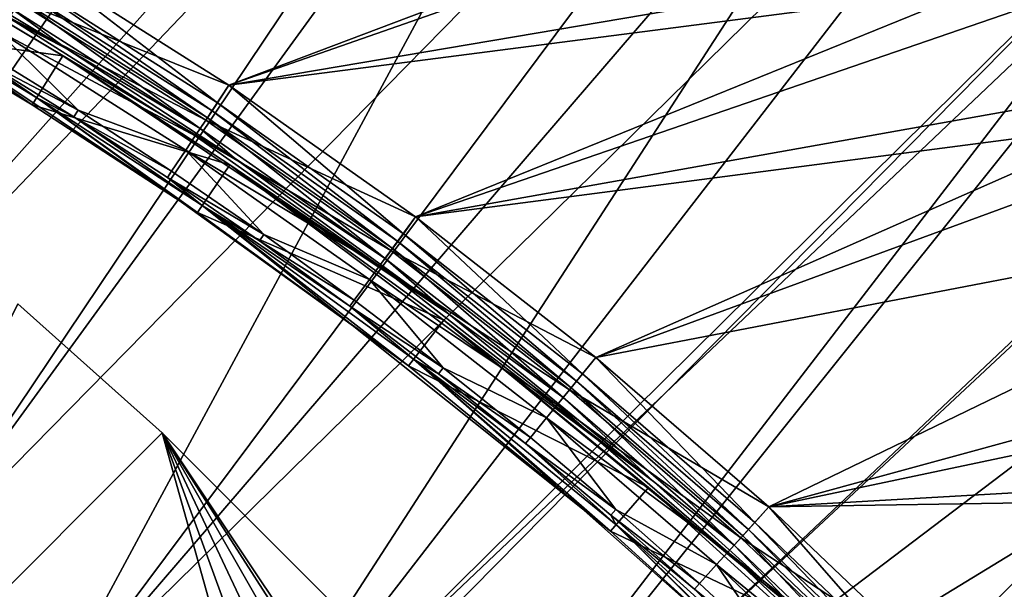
# Model space of a CAD drawing. Header units: metres. Extents: x -901 to 901, y -486 to 401.
# Tile 349 of 370: x 783 to 817, y 317 to 337. Entities that reach past the tile are written whole.
import ezdxf

# ---------------------------------------------------------------- set-up
doc = ezdxf.new("R2010")
doc.units = ezdxf.units.M

msp = doc.modelspace()

# ---------------------------------------------------------------- linework, layer by layer
at = {"layer": 'top'}
for points in [[(789.87085, 334.501251, -618), (815.077026, 344.025665, -618), (783.162964, 338.748993, -618)], [(820.340759, 339.662231, -618), (815.077026, 344.025665, -618), (789.87085, 334.501251, -618)], [(783.162964, 338.748993, -620), (815.710266, 343.518036, -620), (789.87085, 334.501251, -620)], [(815.710266, 343.518036, -620), (821.566162, 338.597748, -620), (789.87085, 334.501251, -620)], [(796.362305, 329.929504, -618), (820.340759, 339.662231, -618), (789.87085, 334.501251, -618)], [(825.43811, 335.10556, -618), (820.340759, 339.662231, -618), (796.362305, 329.929504, -618)], [(789.87085, 334.501251, -618), (783.162964, 338.748993, -618), (782.430237, 337.494659, -618.271973)], [(782.802979, 338.116364, -620.135986), (783.162964, 338.748993, -620), (789.479248, 333.885498, -620.135986)], [(783.162964, 338.748993, -620), (789.87085, 334.501251, -620), (789.479248, 333.885498, -620.135986)], [(789.87085, 334.501251, -620), (821.566162, 338.597748, -620), (796.362305, 329.929504, -620)], [(821.566162, 338.597748, -620), (826.742859, 333.882751, -620), (796.362305, 329.929504, -620)], [(784.249634, 335.752502, -621.825684), (780.053162, 337.947693, -625), (780.192566, 338.187897, -621.825684)], [(784.249634, 335.752502, -621.825684), (780.192566, 338.187897, -621.825684), (782.253357, 337.199615, -621.115417)], [(782.632568, 337.832153, -620.301758), (782.802979, 338.116364, -620.135986), (789.295105, 333.609985, -620.301758)], [(782.802979, 338.116364, -620.135986), (789.479248, 333.885498, -620.135986), (789.295105, 333.609985, -620.301758)], [(780.053162, 337.947693, -625), (784.103271, 335.516479, -625), (779.045532, 336.211243, -625)], [(784.103271, 335.516479, -625), (780.053162, 337.947693, -625), (790.069336, 331.963104, -621.825684)], [(780.053162, 337.947693, -625), (784.249634, 335.752502, -621.825684), (790.069336, 331.963104, -621.825684)], [(782.480896, 337.579193, -620.525452), (782.632568, 337.832153, -620.301758), (789.131226, 333.364807, -620.525452)], [(782.632568, 337.832153, -620.301758), (789.295105, 333.609985, -620.301758), (789.131226, 333.364807, -620.525452)], [(789.076477, 333.282837, -618.271973), (782.430237, 337.494659, -618.271973), (782.089478, 336.926208, -618.603455)], [(782.253357, 337.199615, -621.115417), (782.480896, 337.579193, -620.525452), (788.885315, 332.996857, -621.115417)], [(789.87085, 334.501251, -618), (782.430237, 337.494659, -618.271973), (789.076477, 333.282837, -618.271973)], [(782.480896, 337.579193, -620.525452), (789.131226, 333.364807, -620.525452), (788.885315, 332.996857, -621.115417)], [(788.885315, 332.996857, -621.115417), (784.249634, 335.752502, -621.825684), (782.253357, 337.199615, -621.115417)], [(781.786194, 336.420349, -619.050903), (788.708191, 332.731812, -618.603455), (782.089478, 336.926208, -618.603455)], [(782.089478, 336.926208, -618.603455), (788.708191, 332.731812, -618.603455), (789.076477, 333.282837, -618.271973)], [(779.045532, 336.211243, -625), (783.044922, 333.810455, -625), (779.192566, 336.46463, -621.651367)], [(783.044922, 333.810455, -625), (788.78186, 330.074921, -625), (779.192566, 336.46463, -621.651367)], [(779.192566, 336.46463, -621.651367), (788.78186, 330.074921, -625), (783.199341, 334.059418, -621.651367)], [(779.192566, 336.46463, -621.651367), (783.199341, 334.059418, -621.651367), (781.195007, 335.434235, -620.924011)], [(781.786194, 336.420349, -619.050903), (781.331055, 335.661194, -620.230835), (784.635498, 333.623322, -620.230835)], [(788.708191, 332.731812, -618.603455), (781.786194, 336.420349, -619.050903), (788.380493, 332.241455, -619.050903)], [(788.380493, 332.241455, -619.050903), (781.786194, 336.420349, -619.050903), (784.635498, 333.623322, -620.230835)], [(784.103271, 335.516479, -625), (783.044922, 333.810455, -625), (779.045532, 336.211243, -625)], [(784.635498, 333.623322, -620.230835), (781.331055, 335.661194, -620.230835), (781.195007, 335.434235, -620.924011)], [(790.069336, 331.963104, -621.825684), (784.249634, 335.752502, -621.825684), (788.885315, 332.996857, -621.115417)], [(781.195007, 335.434235, -620.924011), (783.199341, 334.059418, -621.651367), (784.493896, 333.39978, -620.924011)], [(781.195007, 335.434235, -620.924011), (784.493896, 333.39978, -620.924011), (784.635498, 333.623322, -620.230835)], [(784.103271, 335.516479, -625), (789.912842, 331.733643, -625), (783.044922, 333.810455, -625)], [(789.912842, 331.733643, -625), (784.103271, 335.516479, -625), (797.512939, 326.562134, -621.825684)], [(784.103271, 335.516479, -625), (790.069336, 331.963104, -621.825684), (797.512939, 326.562134, -621.825684)], [(802.621521, 325.044708, -618), (825.43811, 335.10556, -618), (796.362305, 329.929504, -618)], [(830.362, 330.362, -618), (825.43811, 335.10556, -618), (802.621521, 325.044708, -618)], [(796.362305, 329.929504, -618), (789.87085, 334.501251, -618), (789.076477, 333.282837, -618.271973)], [(789.479248, 333.885498, -620.135986), (789.87085, 334.501251, -620), (795.939209, 329.334686, -620.135986)], [(789.87085, 334.501251, -620), (796.362305, 329.929504, -620), (795.939209, 329.334686, -620.135986)], [(788.78186, 330.074921, -625), (796.118103, 324.75177, -625), (783.199341, 334.059418, -621.651367)], [(783.199341, 334.059418, -621.651367), (796.118103, 324.75177, -625), (788.946899, 330.316956, -621.651367)], [(783.199341, 334.059418, -621.651367), (788.946899, 330.316956, -621.651367), (784.493896, 333.39978, -620.924011)], [(789.912842, 331.733643, -625), (788.78186, 330.074921, -625), (783.044922, 333.810455, -625)], [(784.493896, 333.39978, -620.924011), (787.888672, 331.505554, -620.230835), (784.635498, 333.623322, -620.230835)], [(784.635498, 333.623322, -620.230835), (787.888672, 331.505554, -620.230835), (788.380493, 332.241455, -619.050903)], [(789.131226, 333.364807, -620.525452), (789.295105, 333.609985, -620.301758), (795.566101, 328.831665, -620.525452)], [(789.295105, 333.609985, -620.301758), (789.479248, 333.885498, -620.135986), (795.741821, 329.068542, -620.301758)], [(789.295105, 333.609985, -620.301758), (795.741821, 329.068542, -620.301758), (795.566101, 328.831665, -620.525452)], [(789.479248, 333.885498, -620.135986), (795.939209, 329.334686, -620.135986), (795.741821, 329.068542, -620.301758)], [(796.362305, 329.929504, -620), (826.742859, 333.882751, -620), (802.621521, 325.044708, -620)], [(826.742859, 333.882751, -620), (830.362, 330.362, -620), (802.621521, 325.044708, -620)], [(784.493896, 333.39978, -620.924011), (788.946899, 330.316956, -621.651367), (787.741638, 331.285553, -620.924011)], [(787.888672, 331.505554, -620.230835), (784.493896, 333.39978, -620.924011), (787.741638, 331.285553, -620.924011)], [(788.708191, 332.731812, -618.603455), (795.507385, 328.752502, -618.271973), (789.076477, 333.282837, -618.271973)], [(788.885315, 332.996857, -621.115417), (789.131226, 333.364807, -620.525452), (795.302429, 328.476227, -621.115417)], [(789.076477, 333.282837, -618.271973), (795.507385, 328.752502, -618.271973), (796.362305, 329.929504, -618)], [(789.131226, 333.364807, -620.525452), (795.566101, 328.831665, -620.525452), (795.302429, 328.476227, -621.115417)], [(795.302429, 328.476227, -621.115417), (790.069336, 331.963104, -621.825684), (788.885315, 332.996857, -621.115417)], [(795.112549, 328.220215, -618.603455), (788.708191, 332.731812, -618.603455), (788.380493, 332.241455, -619.050903)], [(795.507385, 328.752502, -618.271973), (788.708191, 332.731812, -618.603455), (795.112549, 328.220215, -618.603455)], [(788.380493, 332.241455, -619.050903), (787.888672, 331.505554, -620.230835), (791.088684, 329.309204, -620.230835)], [(795.112549, 328.220215, -618.603455), (788.380493, 332.241455, -619.050903), (794.761169, 327.74649, -619.050903)], [(794.761169, 327.74649, -619.050903), (788.380493, 332.241455, -619.050903), (791.088684, 329.309204, -620.230835)], [(797.512939, 326.562134, -621.825684), (790.069336, 331.963104, -621.825684), (795.302429, 328.476227, -621.115417)], [(791.088684, 329.309204, -620.230835), (787.888672, 331.505554, -620.230835), (787.741638, 331.285553, -620.924011)], [(789.912842, 331.733643, -625), (797.343445, 326.342133, -625), (788.78186, 330.074921, -625)], [(797.343445, 326.342133, -625), (789.912842, 331.733643, -625), (804.633423, 320.741821, -621.825684)], [(789.912842, 331.733643, -625), (797.512939, 326.562134, -621.825684), (804.633423, 320.741821, -621.825684)], [(788.946899, 330.316956, -621.651367), (790.93634, 329.092865, -620.924011), (787.741638, 331.285553, -620.924011)], [(787.741638, 331.285553, -620.924011), (790.93634, 329.092865, -620.924011), (791.088684, 329.309204, -620.230835)], [(796.118103, 324.75177, -625), (803.135986, 319.015381, -625), (788.946899, 330.316956, -621.651367)], [(788.946899, 330.316956, -621.651367), (803.135986, 319.015381, -625), (796.296936, 324.983856, -621.651367)], [(790.93634, 329.092865, -620.924011), (788.946899, 330.316956, -621.651367), (794.076172, 326.82309, -620.924011)], [(788.946899, 330.316956, -621.651367), (796.296936, 324.983856, -621.651367), (794.076172, 326.82309, -620.924011)], [(802.621521, 325.044708, -620), (830.362, 330.362, -620), (808.633606, 319.858704, -620)], [(808.633606, 319.858704, -618), (830.362, 330.362, -618), (802.621521, 325.044708, -618)], [(830.362, 330.362, -620), (835.105591, 325.43808, -620), (808.633606, 319.858704, -620)], [(833.882751, 326.742889, -618), (830.362, 330.362, -618), (808.633606, 319.858704, -618)], [(797.343445, 326.342133, -625), (796.118103, 324.75177, -625), (788.78186, 330.074921, -625)], [(795.507385, 328.752502, -618.271973), (802.621521, 325.044708, -618), (796.362305, 329.929504, -618)], [(795.939209, 329.334686, -620.135986), (796.362305, 329.929504, -620), (802.167969, 324.474762, -620.135986)], [(796.362305, 329.929504, -620), (802.621521, 325.044708, -620), (802.167969, 324.474762, -620.135986)], [(790.93634, 329.092865, -620.924011), (794.233826, 327.035614, -620.230835), (791.088684, 329.309204, -620.230835)], [(791.088684, 329.309204, -620.230835), (794.233826, 327.035614, -620.230835), (794.761169, 327.74649, -619.050903)], [(795.741821, 329.068542, -620.301758), (795.939209, 329.334686, -620.135986), (801.957703, 324.218628, -620.301758)], [(795.939209, 329.334686, -620.135986), (802.167969, 324.474762, -620.135986), (801.957703, 324.218628, -620.301758)], [(790.93634, 329.092865, -620.924011), (794.076172, 326.82309, -620.924011), (794.233826, 327.035614, -620.230835)], [(795.302429, 328.476227, -621.115417), (795.566101, 328.831665, -620.525452), (801.489807, 323.64859, -621.115417)], [(795.566101, 328.831665, -620.525452), (795.741821, 329.068542, -620.301758), (801.770569, 323.990662, -620.525452)], [(795.566101, 328.831665, -620.525452), (801.770569, 323.990662, -620.525452), (801.489807, 323.64859, -621.115417)], [(795.741821, 329.068542, -620.301758), (801.957703, 324.218628, -620.301758), (801.770569, 323.990662, -620.525452)], [(801.708069, 323.91449, -618.271973), (795.507385, 328.752502, -618.271973), (795.112549, 328.220215, -618.603455)], [(801.489807, 323.64859, -621.115417), (797.512939, 326.562134, -621.825684), (795.302429, 328.476227, -621.115417)], [(802.621521, 325.044708, -618), (795.507385, 328.752502, -618.271973), (801.708069, 323.91449, -618.271973)], [(801.287598, 323.402191, -618.603455), (795.112549, 328.220215, -618.603455), (794.761169, 327.74649, -619.050903)], [(801.708069, 323.91449, -618.271973), (795.112549, 328.220215, -618.603455), (801.287598, 323.402191, -618.603455)], [(794.233826, 327.035614, -620.230835), (797.322144, 324.686157, -620.230835), (794.761169, 327.74649, -619.050903)], [(794.761169, 327.74649, -619.050903), (797.322144, 324.686157, -620.230835), (800.913391, 322.946289, -619.050903)], [(801.287598, 323.402191, -618.603455), (794.761169, 327.74649, -619.050903), (800.913391, 322.946289, -619.050903)], [(794.076172, 326.82309, -620.924011), (797.322144, 324.686157, -620.230835), (794.233826, 327.035614, -620.230835)], [(794.076172, 326.82309, -620.924011), (796.296936, 324.983856, -621.651367), (797.159302, 324.477539, -620.924011)], [(794.076172, 326.82309, -620.924011), (797.159302, 324.477539, -620.924011), (797.322144, 324.686157, -620.230835)], [(838.597717, 321.566193, -618), (833.882751, 326.742889, -618), (808.633606, 319.858704, -618)], [(804.633423, 320.741821, -621.825684), (797.512939, 326.562134, -621.825684), (801.489807, 323.64859, -621.115417)], [(797.343445, 326.342133, -625), (804.451477, 320.532013, -625), (796.118103, 324.75177, -625)], [(804.451477, 320.532013, -625), (797.343445, 326.342133, -625), (809.621033, 316.232422, -621.825684)], [(797.343445, 326.342133, -625), (804.633423, 320.741821, -621.825684), (809.621033, 316.232422, -621.825684)], [(808.633606, 319.858704, -620), (835.105591, 325.43808, -620), (839.662231, 320.340729, -620)], [(808.633606, 319.858704, -618), (802.621521, 325.044708, -618), (801.708069, 323.91449, -618.271973)], [(802.167969, 324.474762, -620.135986), (802.621521, 325.044708, -620), (808.15033, 319.316711, -620.135986)], [(802.621521, 325.044708, -620), (808.633606, 319.858704, -620), (808.15033, 319.316711, -620.135986)], [(804.451477, 320.532013, -625), (803.135986, 319.015381, -625), (796.118103, 324.75177, -625)], [(803.135986, 319.015381, -625), (808.052673, 314.570099, -625), (796.296936, 324.983856, -621.651367)], [(796.296936, 324.983856, -621.651367), (808.052673, 314.570099, -625), (803.327942, 319.236694, -621.651367)], [(796.296936, 324.983856, -621.651367), (800.183899, 322.057556, -620.924011), (797.159302, 324.477539, -620.924011)], [(796.296936, 324.983856, -621.651367), (803.327942, 319.236694, -621.651367), (800.183899, 322.057556, -620.924011)], [(797.159302, 324.477539, -620.924011), (800.351807, 322.262115, -620.230835), (797.322144, 324.686157, -620.230835)], [(797.322144, 324.686157, -620.230835), (800.351807, 322.262115, -620.230835), (800.913391, 322.946289, -619.050903)], [(797.159302, 324.477539, -620.924011), (800.183899, 322.057556, -620.924011), (800.351807, 322.262115, -620.230835)], [(801.957703, 324.218628, -620.301758), (802.167969, 324.474762, -620.135986), (807.927795, 319.071167, -620.301758)], [(802.167969, 324.474762, -620.135986), (808.15033, 319.316711, -620.135986), (807.927795, 319.071167, -620.301758)], [(801.489807, 323.64859, -621.115417), (801.770569, 323.990662, -620.525452), (807.432495, 318.52475, -621.115417)], [(801.770569, 323.990662, -620.525452), (801.957703, 324.218628, -620.301758), (807.729736, 318.852661, -620.525452)], [(801.770569, 323.990662, -620.525452), (807.729736, 318.852661, -620.525452), (807.432495, 318.52475, -621.115417)], [(801.957703, 324.218628, -620.301758), (807.927795, 319.071167, -620.301758), (807.729736, 318.852661, -620.525452)], [(807.663513, 318.779633, -618.271973), (801.708069, 323.91449, -618.271973), (801.287598, 323.402191, -618.603455)], [(807.432495, 318.52475, -621.115417), (804.633423, 320.741821, -621.825684), (801.489807, 323.64859, -621.115417)], [(808.633606, 319.858704, -618), (801.708069, 323.91449, -618.271973), (807.663513, 318.779633, -618.271973)], [(807.218384, 318.288574, -618.603455), (801.287598, 323.402191, -618.603455), (800.913391, 322.946289, -619.050903)], [(807.663513, 318.779633, -618.271973), (801.287598, 323.402191, -618.603455), (807.218384, 318.288574, -618.603455)], [(800.913391, 322.946289, -619.050903), (800.351807, 322.262115, -620.230835), (803.320984, 319.764862, -620.230835)], [(807.218384, 318.288574, -618.603455), (800.913391, 322.946289, -619.050903), (806.822266, 317.851532, -619.050903)], [(806.822266, 317.851532, -619.050903), (800.913391, 322.946289, -619.050903), (803.320984, 319.764862, -620.230835)], [(800.351807, 322.262115, -620.230835), (800.183899, 322.057556, -620.924011), (803.320984, 319.764862, -620.230835)], [(803.320984, 319.764862, -620.230835), (800.183899, 322.057556, -620.924011), (803.148132, 319.564484, -620.924011)], [(800.183899, 322.057556, -620.924011), (803.327942, 319.236694, -621.651367), (803.148132, 319.564484, -620.924011)], [(838.597717, 321.566193, -618), (808.633606, 319.858704, -618), (814.383911, 314.383911, -618)], [(843.518005, 315.710266, -618), (838.597717, 321.566193, -618), (814.383911, 314.383911, -618)], [(809.621033, 316.232422, -621.825684), (804.633423, 320.741821, -621.825684), (807.432495, 318.52475, -621.115417)], [(804.451477, 320.532013, -625), (809.43042, 316.030396, -625), (803.135986, 319.015381, -625)], [(809.621033, 316.232422, -621.825684), (809.43042, 316.030396, -625), (804.451477, 320.532013, -625)], [(808.633606, 319.858704, -620), (839.662231, 320.340729, -620), (814.383911, 314.383911, -620)], [(839.662231, 320.340729, -620), (844.025696, 315.076996, -620), (814.383911, 314.383911, -620)], [(803.320984, 319.764862, -620.230835), (803.148132, 319.564484, -620.924011), (806.227844, 317.19574, -620.230835)], [(803.148132, 319.564484, -620.924011), (803.327942, 319.236694, -621.651367), (806.05011, 316.999664, -620.924011)], [(806.227844, 317.19574, -620.230835), (803.148132, 319.564484, -620.924011), (806.05011, 316.999664, -620.924011)], [(806.822266, 317.851532, -619.050903), (803.320984, 319.764862, -620.230835), (806.227844, 317.19574, -620.230835)], [(814.383911, 314.383911, -618), (808.633606, 319.858704, -618), (807.663513, 318.779633, -618.271973)], [(808.15033, 319.316711, -620.135986), (808.633606, 319.858704, -620), (813.871338, 313.871368, -620.135986)], [(808.633606, 319.858704, -620), (814.383911, 314.383911, -620), (813.871338, 313.871368, -620.135986)], [(808.052673, 314.570099, -625), (811.35907, 311.3591, -625), (803.327942, 319.236694, -621.651367)], [(803.327942, 319.236694, -621.651367), (811.35907, 311.3591, -625), (808.253723, 314.783203, -621.651367)], [(803.327942, 319.236694, -621.651367), (808.253723, 314.783203, -621.651367), (806.05011, 316.999664, -620.924011)], [(807.927795, 319.071167, -620.301758), (808.15033, 319.316711, -620.135986), (813.637024, 313.637024, -620.301758)], [(808.15033, 319.316711, -620.135986), (813.871338, 313.871368, -620.135986), (813.637024, 313.637024, -620.301758)], [(809.43042, 316.030396, -625), (808.052673, 314.570099, -625), (803.135986, 319.015381, -625)], [(807.432495, 318.52475, -621.115417), (807.729736, 318.852661, -620.525452), (813.11554, 313.11554, -621.115417)], [(807.729736, 318.852661, -620.525452), (807.927795, 319.071167, -620.301758), (813.428467, 313.428497, -620.525452)], [(807.729736, 318.852661, -620.525452), (813.428467, 313.428497, -620.525452), (813.11554, 313.11554, -621.115417)], [(807.927795, 319.071167, -620.301758), (813.637024, 313.637024, -620.301758), (813.428467, 313.428497, -620.525452)], [(813.358765, 313.358795, -618.271973), (807.663513, 318.779633, -618.271973), (807.218384, 318.288574, -618.603455)], [(813.11554, 313.11554, -621.115417), (809.621033, 316.232422, -621.825684), (807.432495, 318.52475, -621.115417)], [(814.383911, 314.383911, -618), (807.663513, 318.779633, -618.271973), (813.358765, 313.358795, -618.271973)], [(812.890137, 312.890137, -618.603455), (807.218384, 318.288574, -618.603455), (806.822266, 317.851532, -619.050903)], [(813.358765, 313.358795, -618.271973), (807.218384, 318.288574, -618.603455), (812.890137, 312.890137, -618.603455)], [(806.822266, 317.851532, -619.050903), (806.227844, 317.19574, -620.230835), (809.070496, 314.556061, -620.230835)], [(812.890137, 312.890137, -618.603455), (806.822266, 317.851532, -619.050903), (812.473083, 312.473053, -619.050903)], [(812.473083, 312.473053, -619.050903), (806.822266, 317.851532, -619.050903), (809.070496, 314.556061, -620.230835)], [(809.070496, 314.556061, -620.230835), (806.227844, 317.19574, -620.230835), (806.05011, 316.999664, -620.924011)], [(806.05011, 316.999664, -620.924011), (808.253723, 314.783203, -621.651367), (808.888062, 314.36441, -620.924011)], [(806.05011, 316.999664, -620.924011), (808.888062, 314.36441, -620.924011), (809.070496, 314.556061, -620.230835)]]:
    msp.add_3dface(points, dxfattribs=at)
at = {"layer": 'top0'}
for points in [[(774.93988, 374.420105, -0.803848), (760.099243, 326.105774, -29.746714), (784.498657, 370.017365, -0.803848)], [(782.918945, 372.458221, -3.399924), (760.60376, 327.556427, -32.34457), (782.140686, 372.828522, -3.399924)], [(760.60376, 327.556427, -32.34457), (782.918945, 372.458221, -3.399924), (790.492249, 368.623932, -3.399924)], [(760.099243, 326.105774, -29.746714), (765.935669, 323.15976, -29.762093), (784.498657, 370.017365, -0.803848)], [(784.498657, 370.017365, -0.803848), (765.935669, 323.15976, -29.762093), (790.941956, 366.673492, -0.803848)], [(766.738953, 324.443146, -32.360474), (760.60376, 327.556427, -32.34457), (790.492249, 368.623932, -3.399924)], [(766.738953, 324.443146, -32.360474), (790.492249, 368.623932, -3.399924), (798.623413, 364.016693, -3.399924)], [(765.935669, 323.15976, -29.762093), (795.533813, 364.093658, -0.803848), (790.941956, 366.673492, -0.803848)], [(765.935669, 323.15976, -29.762093), (771.867798, 319.798737, -29.776999), (795.533813, 364.093658, -0.803848)], [(772.715027, 321.034332, -32.375225), (766.738953, 324.443146, -32.360474), (798.623413, 364.016693, -3.399924)], [(771.867798, 319.798737, -29.776999), (800.325439, 361.217438, -0.803848), (795.533813, 364.093658, -0.803848)], [(772.715027, 321.034332, -32.375225), (798.623413, 364.016693, -3.399924), (806.518616, 359.015991, -3.399924)], [(800.325439, 361.217438, -0.803848), (771.867798, 319.798737, -29.776999), (807.198975, 356.74234, -0.803848)], [(778.5177, 317.338135, -32.388844), (772.715027, 321.034332, -32.375225), (806.518616, 359.015991, -3.399924)], [(778.5177, 317.338135, -32.388844), (806.518616, 359.015991, -3.399924), (814.191162, 353.609955, -3.399924)], [(771.867798, 319.798737, -29.776999), (777.629517, 316.145782, -29.79077), (807.198975, 356.74234, -0.803848)], [(807.198975, 356.74234, -0.803848), (777.629517, 316.145782, -29.79077), (783.200378, 312.214813, -29.8034)], [(807.198975, 356.74234, -0.803848), (783.200378, 312.214813, -29.8034), (816.009277, 350.350189, -0.803848)], [(784.133118, 313.363251, -32.401356), (778.5177, 317.338135, -32.388844), (814.191162, 353.609955, -3.399924)], [(784.133118, 313.363251, -32.401356), (814.191162, 353.609955, -3.399924), (820.303406, 348.878296, -3.399924)], [(783.200378, 312.214813, -29.8034), (788.569824, 308.014862, -29.814909), (816.009277, 350.350189, -0.803848)], [(816.009277, 350.350189, -0.803848), (788.569824, 308.014862, -29.814909), (824.436707, 343.46109, -0.803848)], [(789.547852, 309.118988, -32.412781), (784.133118, 313.363251, -32.401356), (820.303406, 348.878296, -3.399924)], [(789.547852, 309.118988, -32.412781), (820.303406, 348.878296, -3.399924), (826.218567, 343.902435, -3.399924)], [(794.748962, 304.61557, -32.423145), (789.547852, 309.118988, -32.412781), (826.218567, 343.902435, -3.399924)], [(794.748962, 304.61557, -32.423145), (826.218567, 343.902435, -3.399924), (831.593506, 339.006805, -3.399924)], [(788.569824, 308.014862, -29.814909), (789.056396, 307.612732, -29.81592), (824.436707, 343.46109, -0.803848)], [(824.436707, 343.46109, -0.803848), (789.056396, 307.612732, -29.81592), (793.727417, 303.555023, -29.825321)], [(793.727417, 303.555023, -29.825321), (830.326965, 338.135101, -0.803848), (824.436707, 343.46109, -0.803848)], [(839.006836, 331.593506, -3.399924), (794.748962, 304.61557, -32.423145), (831.593506, 339.006805, -3.399924)], [(834.288086, 334.288086, -0.803848), (830.326965, 338.135101, -0.803848), (793.727417, 303.555023, -29.825321)], [(798.662537, 298.844513, -29.834656), (834.288086, 334.288086, -0.803848), (793.727417, 303.555023, -29.825321)], [(838.135071, 330.326935, -0.803848), (834.288086, 334.288086, -0.803848), (798.662537, 298.844513, -29.834656)], [(799.723877, 299.863464, -32.432468), (794.748962, 304.61557, -32.423145), (839.006836, 331.593506, -3.399924)], [(843.902405, 326.218597, -3.399924), (799.723877, 299.863464, -32.432468), (839.006836, 331.593506, -3.399924)], [(843.461121, 324.436737, -0.803848), (838.135071, 330.326935, -0.803848), (798.662537, 298.844513, -29.834656)], [(843.902405, 326.218597, -3.399924), (802.122864, 297.397705, -32.436741), (799.723877, 299.863464, -32.432468)], [(804.460876, 294.874146, -32.440762), (802.122864, 297.397705, -32.436741), (843.902405, 326.218597, -3.399924)], [(848.878296, 320.303436, -3.399924), (804.460876, 294.874146, -32.440762), (843.902405, 326.218597, -3.399924)], [(798.662537, 298.844513, -29.834656), (805.601135, 291.356323, -29.846647), (843.461121, 324.436737, -0.803848)], [(805.601135, 291.356323, -29.846647), (850.350159, 316.009277, -0.803848), (843.461121, 324.436737, -0.803848)], [(848.878296, 320.303436, -3.399924), (806.736572, 292.294189, -32.444527), (804.460876, 294.874146, -32.440762)], [(808.948486, 289.659393, -32.44804), (806.736572, 292.294189, -32.444527), (848.878296, 320.303436, -3.399924)], [(853.609985, 314.191132, -3.399924), (808.948486, 289.659393, -32.44804), (848.878296, 320.303436, -3.399924)], [(778.363586, 316.990601, -32.641251), (778.5177, 317.338135, -32.388844), (783.966248, 313.031738, -32.646599)], [(778.5177, 317.338135, -32.388844), (784.133118, 313.363251, -32.401356), (783.966248, 313.031738, -32.646599)]]:
    msp.add_3dface(points, dxfattribs=at)
at = {"layer": 'top0123'}
for points in [[(773.421509, 308.284241, -540), (782.546631, 326.909851, -540), (787.56366, 322.426361, -540)], [(782.546631, 326.909851, -520), (773.421509, 308.284241, -520), (787.56366, 322.426361, -520)], [(782.546631, 326.909851, -520), (787.56366, 322.426361, -520), (782.546631, 326.909851, -540)], [(782.546631, 326.909851, -540), (787.56366, 322.426361, -520), (787.56366, 322.426361, -540)], [(787.56366, 322.426361, -540), (793.6521, 300.665436, -540), (773.421509, 308.284241, -540)], [(773.421509, 308.284241, -520), (793.6521, 300.665436, -520), (787.56366, 322.426361, -520)], [(842.416443, 267.573547, -540), (801.964233, 300.846802, -540), (787.56366, 322.426361, -540)], [(801.964233, 300.846802, -540), (800.555054, 302.195801, -540), (787.56366, 322.426361, -540)], [(787.56366, 322.426361, -540), (800.555054, 302.195801, -540), (798.736938, 302.902832, -540)], [(798.736938, 302.902832, -540), (796.786621, 302.86026, -540), (787.56366, 322.426361, -540)], [(796.786621, 302.86026, -540), (795.001099, 302.074615, -540), (787.56366, 322.426361, -540)], [(787.56366, 322.426361, -540), (795.001099, 302.074615, -540), (793.6521, 300.665436, -540)], [(842.416443, 267.573547, -520), (842.416443, 267.573547, -540), (787.56366, 322.426361, -520)], [(842.416443, 267.573547, -540), (787.56366, 322.426361, -540), (787.56366, 322.426361, -520)], [(798.736938, 302.902832, -520), (800.555054, 302.195801, -520), (787.56366, 322.426361, -520)], [(800.555054, 302.195801, -520), (801.964233, 300.846802, -520), (787.56366, 322.426361, -520)], [(787.56366, 322.426361, -520), (801.964233, 300.846802, -520), (842.416443, 267.573547, -520)], [(787.56366, 322.426361, -520), (793.6521, 300.665436, -520), (795.001099, 302.074615, -520)], [(795.001099, 302.074615, -520), (796.786621, 302.86026, -520), (787.56366, 322.426361, -520)], [(796.786621, 302.86026, -520), (798.736938, 302.902832, -520), (787.56366, 322.426361, -520)]]:
    msp.add_3dface(points, dxfattribs=at)

doc.saveas('drawing.dxf')
